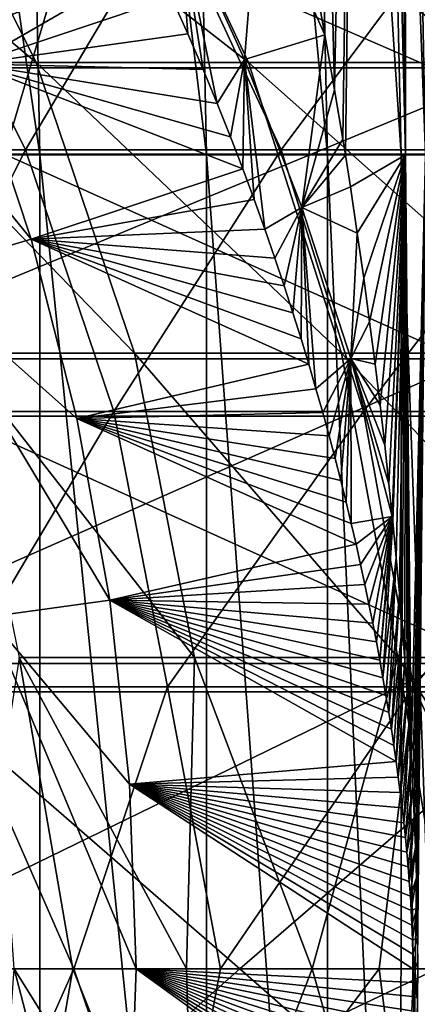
# Model space of a CAD drawing. Header units: metres. Extents: x -62 to 150, y -92 to 92.
# Tile 398 of 656: x 13.03 to 15.12, y -0.19 to 5. Entities that reach past the tile are written whole.
import ezdxf

# ---------------------------------------------------------------- set-up
doc = ezdxf.new("R2010")
doc.units = ezdxf.units.M
doc.layers.add('solid_500615', color=7, linetype='CONTINUOUS')

msp = doc.modelspace()

# ---------------------------------------------------------------- linework, layer by layer
at = {"layer": 'solid_500615'}
for points in [[(11.880332, 12.938643, 9.116099), (12.033709, 4.287668, 9.233789), (13.136009, 4.287668, 7.584079)], [(12.968584, 12.938643, 7.487415), (11.880332, 12.938643, 9.116099), (13.136009, 4.287668, 7.584079)], [(12.968584, 12.938643, 7.487415), (13.136009, 4.287668, 7.584079), (14.01355, 4.287668, 5.804603)], [(13.83494, 12.938643, 5.730619), (12.968584, 12.938643, 7.487415), (14.01355, 4.287668, 5.804603)], [(13.83494, 12.938643, 5.730619), (14.01355, 4.287668, 5.804603), (14.651315, 4.287668, 3.925808)], [(14.464576, 12.938643, 3.875771), (13.83494, 12.938643, 5.730619), (14.651315, 4.287668, 3.925808)], [(14.464576, 12.938643, 3.875771), (14.651315, 4.287668, 3.925808), (15.038392, 4.287668, 1.979842)], [(14.846719, 12.938643, 1.954608), (14.464576, 12.938643, 3.875771), (15.038392, 4.287668, 1.979842)], [(14.688319, 4.631004, -3.76906), (14.487747, 12.938644, -3.788235), (14.852561, 12.938643, -1.90971)], [(14.63765, 4.920255, -3.947544), (14.589291, 5.183068, -4.109996), (14.487747, 12.938644, -3.788235)], [(14.688319, 4.631004, -3.76906), (14.63765, 4.920255, -3.947544), (14.487747, 12.938644, -3.788235)], [(14.731597, 4.370893, -3.608975), (14.688319, 4.631004, -3.76906), (14.852561, 12.938643, -1.90971)], [(14.731597, 4.370893, -3.608975), (14.852561, 12.938643, -1.90971), (14.745149, 4.286691, -3.557235)], [(14.852561, 12.938643, -1.90971), (15.061988, 4.287669, -1.79151), (14.745149, 4.286691, -3.557235)], [(14.846719, 12.938643, 1.954608), (15.168158, 4.287668), (15.055482, 10.259061)], [(14.846719, 12.938643, 1.954608), (15.038392, 4.287668, 1.979842), (15.168158, 4.287668)], [(14.852561, 12.938643, -1.90971), (14.974831, 12.938643), (15.061988, 4.287669, -1.79151)], [(14.974831, 12.938643), (15.055482, 10.259061), (15.061988, 4.287669, -1.79151)], [(15.055482, 10.259061), (15.168158, 4.287668), (15.061988, 4.287669, -1.79151)], [(13.115839, 4.775686, -64.734222), (12.406697, 6.200599, -65.152649), (11.409653, 6.200599, -63.277267)], [(12.153124, 4.775686, -62.923412), (13.115839, 4.775686, -64.734222), (11.409653, 6.200599, -63.277267)], [(15.995699, 6.174748, -91.515671), (15.664742, 4.747501, -92.265182), (12.24921, 4.747501, -90.571953)], [(12.645366, 6.174748, -89.854759), (15.995699, 6.174748, -91.515671), (12.24921, 4.747501, -90.571953)], [(14.235427, 4.775686, -66.452469), (13.566208, 6.200599, -66.932159), (12.406697, 6.200599, -65.152649)], [(13.115839, 4.775686, -64.734222), (14.235427, 4.775686, -66.452469), (12.406697, 6.200599, -65.152649)], [(15.503055, 4.775686, -68.064598), (14.879038, 6.200599, -68.601784), (13.566208, 6.200599, -66.932159)], [(14.235427, 4.775686, -66.452469), (15.503055, 4.775686, -68.064598), (13.566208, 6.200599, -66.932159)], [(16.908724, 4.775686, -69.557899), (16.334831, 6.200599, -70.148331), (14.879038, 6.200599, -68.601784)], [(15.503055, 4.775686, -68.064598), (16.908724, 4.775686, -69.557899), (14.879038, 6.200599, -68.601784)], [(13.736684, 5.31856, -8.9882), (12.782509, 4.76763, -30.20178), (12.409822, 5.667376, -30.20178)], [(14.286956, 5.698684, -5.126142), (14.21312, 4.789878, -5.977051), (13.867729, 5.552191, -7.153478)], [(14.286956, 5.698684, -5.126142), (14.63765, 4.920255, -3.947544), (14.21312, 4.789878, -5.977051)], [(14.286956, 5.698684, -5.126142), (14.589291, 5.183068, -4.109996), (14.63765, 4.920255, -3.947544)], [(12.949038, 4.291622, -89.304993), (13.324521, 5.565835, -88.625229), (10.241186, 5.565835, -86.738708)], [(12.426047, 5.587581, -67.749428), (13.060149, 4.315569, -67.294907), (11.870449, 4.315569, -65.469055)], [(12.426047, 5.587581, -67.749428), (13.815888, 5.587581, -69.516991), (13.060149, 4.315569, -67.294907)], [(12.949038, 4.291622, -89.304993), (16.249393, 4.291622, -90.941132), (13.324521, 5.565835, -88.625229)], [(13.815888, 5.587581, -69.516991), (14.407161, 4.315569, -69.007996), (13.060149, 4.315569, -67.294907)], [(16.249393, 4.291622, -90.941132), (16.563082, 5.565835, -90.230728), (13.324521, 5.565835, -88.625229)], [(13.815888, 5.587581, -69.516991), (15.35708, 5.587581, -71.154259), (14.407161, 4.315569, -69.007996)], [(13.867729, 5.552191, -7.153478), (13.915174, 4.925795, -8.385103), (13.829006, 5.119101, -8.681828)], [(13.867729, 5.552191, -7.153478), (14.07018, 4.558284, -7.822547), (13.995497, 4.738719, -8.098627)], [(13.867729, 5.552191, -7.153478), (14.21312, 4.789878, -5.977051), (14.07018, 4.558284, -7.822547)], [(13.867729, 5.552191, -7.153478), (13.995497, 4.738719, -8.098627), (13.915174, 4.925795, -8.385103)], [(15.35708, 5.587581, -71.154259), (15.900857, 4.315569, -70.59481), (14.407161, 4.315569, -69.007996)], [(13.090059, 3.843588, -30.20178), (12.473087, 3.662042, -33), (11.825717, 5.398914, -33)], [(13.090059, 3.843588, -30.20178), (11.825717, 5.398914, -33), (12.782509, 4.76763, -30.20178)], [(13.736684, 5.31856, -8.9882), (13.829006, 5.119101, -8.681828), (12.782509, 4.76763, -30.20178)], [(13.829006, 5.119101, -8.681828), (13.915174, 4.925795, -8.385103), (12.782509, 4.76763, -30.20178)], [(13.915174, 4.925795, -8.385103), (13.995497, 4.738719, -8.098627), (12.782509, 4.76763, -30.20178)], [(14.21312, 4.789878, -5.977051), (14.63765, 4.920255, -3.947544), (14.515208, 4.011767, -4.792338)], [(14.515208, 4.011767, -4.792338), (14.63765, 4.920255, -3.947544), (14.688319, 4.631004, -3.76906)], [(13.633957, 3.243879, -64.428505), (13.115839, 4.775686, -64.734222), (12.153124, 4.775686, -62.923412)], [(12.696323, 3.243879, -62.664875), (13.633957, 3.243879, -64.428505), (12.153124, 4.775686, -62.923412)], [(14.724376, 3.243879, -66.10199), (14.235427, 4.775686, -66.452469), (13.115839, 4.775686, -64.734222)], [(13.633957, 3.243879, -64.428505), (14.724376, 3.243879, -66.10199), (13.115839, 4.775686, -64.734222)], [(14.21312, 4.789878, -5.977051), (14.139754, 4.383986, -7.556243), (14.07018, 4.558284, -7.822547)], [(14.21312, 4.789878, -5.977051), (14.204618, 4.215545, -7.299446), (14.139754, 4.383986, -7.556243)], [(14.21312, 4.789878, -5.977051), (14.264951, 4.053262, -7.05225), (14.204618, 4.215545, -7.299446)], [(14.21312, 4.789878, -5.977051), (14.321321, 3.89623, -6.813559), (14.264951, 4.053262, -7.05225)], [(14.21312, 4.789878, -5.977051), (14.515208, 4.011767, -4.792338), (14.321321, 3.89623, -6.813559)], [(15.958978, 3.243879, -67.672119), (15.503055, 4.775686, -68.064598), (14.235427, 4.775686, -66.452469)], [(14.724376, 3.243879, -66.10199), (15.958978, 3.243879, -67.672119), (14.235427, 4.775686, -66.452469)], [(15.664742, 4.747501, -92.265182), (15.423498, 3.21399, -92.811523), (11.960443, 3.21399, -91.094727)], [(12.24921, 4.747501, -90.571953), (15.664742, 4.747501, -92.265182), (11.960443, 3.21399, -91.094727)], [(14.204618, 4.215545, -7.299446), (13.090059, 3.843588, -30.20178), (12.782509, 4.76763, -30.20178)], [(14.139754, 4.383986, -7.556243), (14.204618, 4.215545, -7.299446), (12.782509, 4.76763, -30.20178)], [(14.07018, 4.558284, -7.822547), (14.139754, 4.383986, -7.556243), (12.782509, 4.76763, -30.20178)], [(13.995497, 4.738719, -8.098627), (14.07018, 4.558284, -7.822547), (12.782509, 4.76763, -30.20178)], [(14.515208, 4.011767, -4.792338), (14.688319, 4.631004, -3.76906), (14.731597, 4.370893, -3.608975)], [(14.515208, 4.011767, -4.792338), (14.731597, 4.370893, -3.608975), (14.745149, 4.286691, -3.557235)], [(11.870449, 4.315569, -65.469055), (13.060149, 4.315569, -67.294907), (12.362542, 2.937081, -65.178696)], [(13.060149, 4.315569, -67.294907), (13.524538, 2.937081, -66.962029), (12.362542, 2.937081, -65.178696)], [(13.060149, 4.315569, -67.294907), (14.407161, 4.315569, -69.007996), (13.524538, 2.937081, -66.962029)], [(14.407161, 4.315569, -69.007996), (14.840182, 2.937081, -68.635231), (13.524538, 2.937081, -66.962029)], [(14.407161, 4.315569, -69.007996), (15.900857, 4.315569, -70.59481), (14.840182, 2.937081, -68.635231)], [(15.900857, 4.315569, -70.59481), (16.299097, 2.937081, -70.185089), (14.840182, 2.937081, -68.635231)], [(12.033709, 4.287668, 9.233789), (12.033015, -4.365465, 9.233257), (13.135254, -4.365465, 7.583642)], [(13.136009, 4.287668, 7.584079), (12.033709, 4.287668, 9.233789), (13.135254, -4.365465, 7.583642)], [(12.674661, 2.911524, -89.801727), (16.020172, 2.911524, -91.460251), (12.949038, 4.291622, -89.304993)], [(16.020172, 2.911524, -91.460251), (16.249393, 4.291622, -90.941132), (12.949038, 4.291622, -89.304993)], [(13.136009, 4.287668, 7.584079), (13.135254, -4.365465, 7.583642), (14.012744, -4.365465, 5.804268)], [(14.01355, 4.287668, 5.804603), (13.136009, 4.287668, 7.584079), (14.012744, -4.365465, 5.804268)], [(14.01355, 4.287668, 5.804603), (14.012744, -4.365465, 5.804268), (14.650472, -4.365465, 3.925582)], [(14.651315, 4.287668, 3.925808), (14.01355, 4.287668, 5.804603), (14.650472, -4.365465, 3.925582)], [(14.515208, 4.011767, -4.792338), (14.745149, 4.286691, -3.557235), (14.771437, 4.119215, -3.454473)], [(14.651315, 4.287668, 3.925808), (14.650472, -4.365465, 3.925582), (15.037526, -4.365465, 1.979728)], [(15.038392, 4.287668, 1.979842), (14.651315, 4.287668, 3.925808), (15.037526, -4.365465, 1.979728)], [(14.771437, 4.119215, -3.454473), (14.745149, 4.286691, -3.557235), (15.061988, 4.287669, -1.79151)], [(14.808064, 3.8758, -3.305535), (14.771437, 4.119215, -3.454473), (15.061988, 4.287669, -1.79151)], [(14.841887, 3.63918, -3.161278), (14.808064, 3.8758, -3.305535), (15.061988, 4.287669, -1.79151)], [(14.873049, 3.409436, -3.021832), (14.841887, 3.63918, -3.161278), (15.061988, 4.287669, -1.79151)], [(14.901755, 3.186144, -2.886988), (14.873049, 3.409436, -3.021832), (15.061988, 4.287669, -1.79151)], [(14.928135, 2.969347, -2.756872), (14.901755, 3.186144, -2.886988), (15.061988, 4.287669, -1.79151)], [(14.952327, 2.759008, -2.631525), (14.928135, 2.969347, -2.756872), (15.061988, 4.287669, -1.79151)], [(14.974463, 2.554978, -2.511011), (14.952327, 2.759008, -2.631525), (15.061988, 4.287669, -1.79151)], [(14.992051, 2.383558, -2.410696), (14.974463, 2.554978, -2.511011), (15.061988, 4.287669, -1.79151)], [(14.994673, 2.357202, -2.39536), (14.992051, 2.383558, -2.410696), (15.061988, 4.287669, -1.79151)], [(15.013072, 2.165451, -2.284686), (14.994673, 2.357202, -2.39536), (15.061988, 4.287669, -1.79151)], [(15.029778, 1.979739, -2.179044), (15.013072, 2.165451, -2.284686), (15.061988, 4.287669, -1.79151)], [(15.044906, 1.799423, -2.078488), (15.029778, 1.979739, -2.179044), (15.061988, 4.287669, -1.79151)], [(15.038392, 4.287668, 1.979842), (15.037526, -4.365465, 1.979728), (15.167284, -4.365465)], [(15.038392, 4.287668, 1.979842), (15.167284, -4.365465), (15.192, 0)], [(15.038392, 4.287668, 1.979842), (15.192, 0), (15.168158, 4.287668)], [(15.058566, 1.624468, -1.983047), (15.044906, 1.799423, -2.078488), (15.061988, 4.287669, -1.79151)], [(15.168158, 4.287668), (15.192, 0), (15.058183, -4.365467, -1.815945)], [(15.125635, -0.152744, -1.41814), (15.168158, 4.287668), (15.058183, -4.365467, -1.815945)], [(15.070868, 1.453754, -1.892759), (15.058566, 1.624468, -1.983047), (15.061988, 4.287669, -1.79151)], [(15.09175, 1.123009, -1.728074), (15.061988, 4.287669, -1.79151), (15.168158, 4.287668)], [(15.081909, 1.287179, -1.807649), (15.070868, 1.453754, -1.892759), (15.061988, 4.287669, -1.79151)], [(15.09175, 1.123009, -1.728074), (15.081909, 1.287179, -1.807649), (15.061988, 4.287669, -1.79151)], [(15.100464, 0.961114, -1.654223), (15.09175, 1.123009, -1.728074), (15.168158, 4.287668)], [(15.108011, 0.800022, -1.587342), (15.100464, 0.961114, -1.654223), (15.168158, 4.287668)], [(15.114419, 0.639758, -1.528098), (15.108011, 0.800022, -1.587342), (15.168158, 4.287668)], [(15.119532, 0.479833, -1.479039), (15.114419, 0.639758, -1.528098), (15.168158, 4.287668)], [(15.123341, 0.32013, -1.441321), (15.119532, 0.479833, -1.479039), (15.168158, 4.287668)], [(15.125579, 0.160144, -1.418699), (15.123341, 0.32013, -1.441321), (15.168158, 4.287668)], [(14.204618, 4.215545, -7.299446), (14.264951, 4.053262, -7.05225), (13.090059, 3.843588, -30.20178)], [(14.515208, 4.011767, -4.792338), (14.771437, 4.119215, -3.454473), (14.808064, 3.8758, -3.305535)], [(14.264951, 4.053262, -7.05225), (14.321321, 3.89623, -6.813559), (13.090059, 3.843588, -30.20178)], [(14.515208, 4.011767, -4.792338), (14.373895, 3.744637, -6.583498), (14.321321, 3.89623, -6.813559)], [(14.515208, 4.011767, -4.792338), (14.422976, 3.598198, -6.361588), (14.373895, 3.744637, -6.583498)], [(14.515208, 4.011767, -4.792338), (14.468987, 3.456169, -6.146873), (14.422976, 3.598198, -6.361588)], [(14.515208, 4.011767, -4.792338), (14.511973, 3.318952, -5.939741), (14.468987, 3.456169, -6.146873)], [(14.515208, 4.011767, -4.792338), (14.55232, 3.185765, -5.739133), (14.511973, 3.318952, -5.939741)], [(14.515208, 4.011767, -4.792338), (14.590229, 3.056381, -5.54471), (14.55232, 3.185765, -5.739133)], [(14.515208, 4.011767, -4.792338), (14.77457, 3.21464, -3.602443), (14.590229, 3.056381, -5.54471)], [(14.515208, 4.011767, -4.792338), (14.808064, 3.8758, -3.305535), (14.77457, 3.21464, -3.602443)], [(14.321321, 3.89623, -6.813559), (14.373895, 3.744637, -6.583498), (13.090059, 3.843588, -30.20178)], [(13.330906, 2.899961, -30.20178), (12.473087, 3.662042, -33), (13.090059, 3.843588, -30.20178)], [(14.55232, 3.185765, -5.739133), (13.330906, 2.899961, -30.20178), (13.090059, 3.843588, -30.20178)], [(14.511973, 3.318952, -5.939741), (14.55232, 3.185765, -5.739133), (13.090059, 3.843588, -30.20178)], [(14.468987, 3.456169, -6.146873), (14.511973, 3.318952, -5.939741), (13.090059, 3.843588, -30.20178)], [(14.422976, 3.598198, -6.361588), (14.468987, 3.456169, -6.146873), (13.090059, 3.843588, -30.20178)], [(14.373895, 3.744637, -6.583498), (14.422976, 3.598198, -6.361588), (13.090059, 3.843588, -30.20178)], [(14.77457, 3.21464, -3.602443), (14.808064, 3.8758, -3.305535), (14.841887, 3.63918, -3.161278)], [(13.503821, 1.941556, -30.20178), (12.866927, 1.854156, -33), (12.473087, 3.662042, -33)], [(13.503821, 1.941556, -30.20178), (12.473087, 3.662042, -33), (13.330906, 2.899961, -30.20178)], [(14.77457, 3.21464, -3.602443), (14.841887, 3.63918, -3.161278), (14.873049, 3.409436, -3.021832)], [(14.77457, 3.21464, -3.602443), (14.873049, 3.409436, -3.021832), (14.901755, 3.186144, -2.886988)], [(13.949453, 1.639465, -64.242348), (13.633957, 3.243879, -64.428505), (12.696323, 3.243879, -62.664875)], [(13.027093, 1.639465, -62.507446), (13.949453, 1.639465, -64.242348), (12.696323, 3.243879, -62.664875)], [(15.022111, 1.639465, -65.888573), (14.724376, 3.243879, -66.10199), (13.633957, 3.243879, -64.428505)], [(13.949453, 1.639465, -64.242348), (15.022111, 1.639465, -65.888573), (13.633957, 3.243879, -64.428505)], [(16.236603, 1.639465, -67.433128), (15.958978, 3.243879, -67.672119), (14.724376, 3.243879, -66.10199)], [(15.022111, 1.639465, -65.888573), (16.236603, 1.639465, -67.433128), (14.724376, 3.243879, -66.10199)], [(15.423498, 3.21399, -92.811523), (15.277369, 1.608541, -93.142456), (11.785528, 1.608541, -91.411392)], [(11.960443, 3.21399, -91.094727), (15.423498, 3.21399, -92.811523), (11.785528, 1.608541, -91.411392)], [(14.55232, 3.185765, -5.739133), (14.590229, 3.056381, -5.54471), (13.330906, 2.899961, -30.20178)], [(14.77457, 3.21464, -3.602443), (14.625805, 2.93086, -5.356464), (14.590229, 3.056381, -5.54471)], [(14.77457, 3.21464, -3.602443), (14.659396, 2.808313, -5.173205), (14.625805, 2.93086, -5.356464)], [(14.77457, 3.21464, -3.602443), (14.691033, 2.68898, -4.99518), (14.659396, 2.808313, -5.173205)], [(14.77457, 3.21464, -3.602443), (14.720912, 2.572434, -4.821816), (14.691033, 2.68898, -4.99518)], [(14.77457, 3.21464, -3.602443), (14.749233, 2.458147, -4.652397), (14.720912, 2.572434, -4.821816)], [(14.77457, 3.21464, -3.602443), (14.776006, 2.346359, -4.487191), (14.749233, 2.458147, -4.652397)], [(14.77457, 3.21464, -3.602443), (14.992051, 2.383558, -2.410696), (14.776006, 2.346359, -4.487191)], [(14.77457, 3.21464, -3.602443), (14.901755, 3.186144, -2.886988), (14.928135, 2.969347, -2.756872)], [(14.77457, 3.21464, -3.602443), (14.928135, 2.969347, -2.756872), (14.952327, 2.759008, -2.631525)], [(14.77457, 3.21464, -3.602443), (14.952327, 2.759008, -2.631525), (14.974463, 2.554978, -2.511011)], [(14.77457, 3.21464, -3.602443), (14.974463, 2.554978, -2.511011), (14.992051, 2.383558, -2.410696)], [(14.590229, 3.056381, -5.54471), (14.625805, 2.93086, -5.356464), (13.330906, 2.899961, -30.20178)], [(12.362542, 2.937081, -65.178696), (13.524538, 2.937081, -66.962029), (12.662657, 1.486127, -65.001617)], [(12.508159, 1.459592, -90.103157), (15.881073, 1.459592, -91.775261), (12.674661, 2.911524, -89.801727)], [(13.524538, 2.937081, -66.962029), (13.807757, 1.486127, -66.759018), (12.662657, 1.486127, -65.001617)], [(15.881073, 1.459592, -91.775261), (16.020172, 2.911524, -91.460251), (12.674661, 2.911524, -89.801727)], [(14.625805, 2.93086, -5.356464), (14.659396, 2.808313, -5.173205), (13.330906, 2.899961, -30.20178)], [(13.524538, 2.937081, -66.962029), (14.840182, 2.937081, -68.635231), (13.807757, 1.486127, -66.759018)], [(14.840182, 2.937081, -68.635231), (15.104272, 1.486127, -68.40789), (13.807757, 1.486127, -66.759018)], [(14.840182, 2.937081, -68.635231), (16.299097, 2.937081, -70.185089), (15.104272, 1.486127, -68.40789)], [(16.299097, 2.937081, -70.185089), (16.541973, 1.486127, -69.935219), (15.104272, 1.486127, -68.40789)], [(14.801342, 2.236828, -4.325994), (13.503821, 1.941556, -30.20178), (13.330906, 2.899961, -30.20178)], [(14.776006, 2.346359, -4.487191), (14.801342, 2.236828, -4.325994), (13.330906, 2.899961, -30.20178)], [(14.749233, 2.458147, -4.652397), (14.776006, 2.346359, -4.487191), (13.330906, 2.899961, -30.20178)], [(14.720912, 2.572434, -4.821816), (14.749233, 2.458147, -4.652397), (13.330906, 2.899961, -30.20178)], [(14.691033, 2.68898, -4.99518), (14.720912, 2.572434, -4.821816), (13.330906, 2.899961, -30.20178)], [(14.659396, 2.808313, -5.173205), (14.691033, 2.68898, -4.99518), (13.330906, 2.899961, -30.20178)], [(14.992051, 2.383558, -2.410696), (14.801342, 2.236828, -4.325994), (14.776006, 2.346359, -4.487191)], [(14.992051, 2.383558, -2.410696), (14.825308, 2.129525, -4.168714), (14.801342, 2.236828, -4.325994)], [(14.992051, 2.383558, -2.410696), (14.847947, 2.024488, -4.01545), (14.825308, 2.129525, -4.168714)], [(14.992051, 2.383558, -2.410696), (14.869319, 1.921655, -3.866259), (14.847947, 2.024488, -4.01545)], [(14.992051, 2.383558, -2.410696), (14.889468, 1.821082, -3.721117), (14.869319, 1.921655, -3.866259)], [(14.992051, 2.383558, -2.410696), (14.908452, 1.722686, -3.580093), (14.889468, 1.821082, -3.721117)], [(14.992051, 2.383558, -2.410696), (14.926317, 1.626447, -3.443209), (14.908452, 1.722686, -3.580093)], [(14.994673, 2.357202, -2.39536), (14.926317, 1.626447, -3.443209), (14.992051, 2.383558, -2.410696)], [(14.994673, 2.357202, -2.39536), (14.94311, 1.532385, -3.310469), (14.926317, 1.626447, -3.443209)], [(15.013072, 2.165451, -2.284686), (14.94311, 1.532385, -3.310469), (14.994673, 2.357202, -2.39536)], [(14.801342, 2.236828, -4.325994), (14.825308, 2.129525, -4.168714), (13.503821, 1.941556, -30.20178)], [(14.825308, 2.129525, -4.168714), (14.847947, 2.024488, -4.01545), (13.503821, 1.941556, -30.20178)], [(15.013072, 2.165451, -2.284686), (14.958876, 1.440377, -3.182002), (14.94311, 1.532385, -3.310469)], [(15.013072, 2.165451, -2.284686), (14.973651, 1.35051, -3.057794), (14.958876, 1.440377, -3.182002)], [(15.029778, 1.979739, -2.179044), (14.973651, 1.35051, -3.057794), (15.013072, 2.165451, -2.284686)], [(14.847947, 2.024488, -4.01545), (14.869319, 1.921655, -3.866259), (13.503821, 1.941556, -30.20178)], [(15.029778, 1.979739, -2.179044), (14.987488, 1.262618, -2.937881), (14.973651, 1.35051, -3.057794)], [(15.044906, 1.799423, -2.078488), (14.987488, 1.262618, -2.937881), (15.029778, 1.979739, -2.179044)], [(13.607924, 0.973258, -30.20178), (12.866927, 1.854156, -33), (13.503821, 1.941556, -30.20178)], [(15.012513, 1.092427, -2.711075), (13.607924, 0.973258, -30.20178), (13.503821, 1.941556, -30.20178)], [(15.000433, 1.17656, -2.822316), (15.012513, 1.092427, -2.711075), (13.503821, 1.941556, -30.20178)], [(14.987488, 1.262618, -2.937881), (15.000433, 1.17656, -2.822316), (13.503821, 1.941556, -30.20178)], [(14.973651, 1.35051, -3.057794), (14.987488, 1.262618, -2.937881), (13.503821, 1.941556, -30.20178)], [(14.958876, 1.440377, -3.182002), (14.973651, 1.35051, -3.057794), (13.503821, 1.941556, -30.20178)], [(14.94311, 1.532385, -3.310469), (14.958876, 1.440377, -3.182002), (13.503821, 1.941556, -30.20178)], [(14.926317, 1.626447, -3.443209), (14.94311, 1.532385, -3.310469), (13.503821, 1.941556, -30.20178)], [(14.908452, 1.722686, -3.580093), (14.926317, 1.626447, -3.443209), (13.503821, 1.941556, -30.20178)], [(14.889468, 1.821082, -3.721117), (14.908452, 1.722686, -3.580093), (13.503821, 1.941556, -30.20178)], [(14.869319, 1.921655, -3.866259), (14.889468, 1.821082, -3.721117), (13.503821, 1.941556, -30.20178)], [(13.642684, 0, -30.20178), (13, 0, -33), (12.866927, 1.854156, -33)], [(13.607924, 0.973258, -30.20178), (13.642684, 0, -30.20178), (12.866927, 1.854156, -33)], [(15.044906, 1.799423, -2.078488), (15.000433, 1.17656, -2.822316), (14.987488, 1.262618, -2.937881)], [(15.044906, 1.799423, -2.078488), (15.012513, 1.092427, -2.711075), (15.000433, 1.17656, -2.822316)], [(15.058566, 1.624468, -1.983047), (15.012513, 1.092427, -2.711075), (15.044906, 1.799423, -2.078488)], [(11.785528, 1.608541, -91.411392), (15.277369, 1.608541, -93.142456), (11.973199, 0, -91.649132)], [(15.277369, 1.608541, -93.142456), (15.229606, 0, -93.250626), (11.973199, 0, -91.649132)], [(13.027093, 1.639465, -62.507446), (12.776007, 0, -61.653107), (13.309155, 0, -62.80611)], [(13.027093, 1.639465, -62.507446), (13.309155, 0, -62.80611), (13.907964, 0, -63.926422)], [(13.027093, 1.639465, -62.507446), (13.907964, 0, -63.926422), (13.949453, 1.639465, -64.242348)], [(13.949453, 1.639465, -64.242348), (13.907964, 0, -63.926422), (14.570435, 0, -65.0103)], [(13.949453, 1.639465, -64.242348), (14.570435, 0, -65.0103), (15.022111, 1.639465, -65.888573)], [(15.022111, 1.639465, -65.888573), (14.570435, 0, -65.0103), (15.294359, 0, -66.054138)], [(15.058566, 1.624468, -1.983047), (15.023787, 1.009789, -2.60425), (15.012513, 1.092427, -2.711075)], [(15.022111, 1.639465, -65.888573), (15.294359, 0, -66.054138), (16.077324, 0, -67.054459)], [(15.022111, 1.639465, -65.888573), (16.077324, 0, -67.054459), (16.236603, 1.639465, -67.433128)], [(15.070868, 1.453754, -1.892759), (15.023787, 1.009789, -2.60425), (15.058566, 1.624468, -1.983047)], [(11.001048, 0, -89.361687), (14.188618, 0, -91.108742), (12.508159, 1.459592, -90.103157)], [(14.188618, 0, -91.108742), (15.881073, 1.459592, -91.775261), (12.508159, 1.459592, -90.103157)], [(12.662657, 1.486127, -65.001617), (13.313681, 0, -65.829185), (12.606042, 0, -64.671402)], [(12.662657, 1.486127, -65.001617), (13.807757, 1.486127, -66.759018), (13.313681, 0, -65.829185)], [(13.807757, 1.486127, -66.759018), (14.086964, 0, -66.944199), (13.313681, 0, -65.829185)], [(13.807757, 1.486127, -66.759018), (15.104272, 1.486127, -68.40789), (14.086964, 0, -66.944199)], [(15.104272, 1.486127, -68.40789), (14.923313, 0, -68.012718), (14.086964, 0, -66.944199)], [(14.188618, 0, -91.108742), (17.513813, 0, -92.577026), (15.881073, 1.459592, -91.775261)], [(15.104272, 1.486127, -68.40789), (15.81994, 0, -69.031181), (14.923313, 0, -68.012718)], [(15.070868, 1.453754, -1.892759), (15.034284, 0.928688, -2.501766), (15.023787, 1.009789, -2.60425)], [(15.081909, 1.287179, -1.807649), (15.034284, 0.928688, -2.501766), (15.070868, 1.453754, -1.892759)], [(15.104272, 1.486127, -68.40789), (16.541973, 1.486127, -69.935219), (15.81994, 0, -69.031181)], [(15.081909, 1.287179, -1.807649), (15.04403, 0.848937, -2.403777), (15.034284, 0.928688, -2.501766)], [(15.081909, 1.287179, -1.807649), (15.053065, 0.76997, -2.31054), (15.04403, 0.848937, -2.403777)], [(15.09175, 1.123009, -1.728074), (15.053065, 0.76997, -2.31054), (15.081909, 1.287179, -1.807649)], [(15.012513, 1.092427, -2.711075), (15.023787, 1.009789, -2.60425), (13.607924, 0.973258, -30.20178)], [(15.09175, 1.123009, -1.728074), (15.061409, 0.691991, -2.221733), (15.053065, 0.76997, -2.31054)], [(15.100464, 0.961114, -1.654223), (15.061409, 0.691991, -2.221733), (15.09175, 1.123009, -1.728074)], [(15.023787, 1.009789, -2.60425), (15.034284, 0.928688, -2.501766), (13.607924, 0.973258, -30.20178)], [(13.607924, 0.973258, -30.20178), (15.100552, 0, -1.768205), (13.642684, 0, -30.20178)], [(15.099949, 0.076847, -1.776136), (15.100552, 0, -1.768205), (13.607924, 0.973258, -30.20178)], [(15.098349, 0.15365, -1.795907), (15.099949, 0.076847, -1.776136), (13.607924, 0.973258, -30.20178)], [(15.095741, 0.230383, -1.827729), (15.098349, 0.15365, -1.795907), (13.607924, 0.973258, -30.20178)], [(15.092086, 0.306982, -1.872427), (15.095741, 0.230383, -1.827729), (13.607924, 0.973258, -30.20178)], [(15.087531, 0.383629, -1.927042), (15.092086, 0.306982, -1.872427), (13.607924, 0.973258, -30.20178)], [(15.082168, 0.460417, -1.989711), (15.087531, 0.383629, -1.927042), (13.607924, 0.973258, -30.20178)], [(15.07596, 0.537305, -2.061135), (15.082168, 0.460417, -1.989711), (13.607924, 0.973258, -30.20178)], [(15.069038, 0.614545, -2.138511), (15.07596, 0.537305, -2.061135), (13.607924, 0.973258, -30.20178)], [(15.061409, 0.691991, -2.221733), (15.069038, 0.614545, -2.138511), (13.607924, 0.973258, -30.20178)], [(15.053065, 0.76997, -2.31054), (15.061409, 0.691991, -2.221733), (13.607924, 0.973258, -30.20178)], [(15.04403, 0.848937, -2.403777), (15.053065, 0.76997, -2.31054), (13.607924, 0.973258, -30.20178)], [(15.034284, 0.928688, -2.501766), (15.04403, 0.848937, -2.403777), (13.607924, 0.973258, -30.20178)], [(15.100464, 0.961114, -1.654223), (15.069038, 0.614545, -2.138511), (15.061409, 0.691991, -2.221733)], [(15.108011, 0.800022, -1.587342), (15.069038, 0.614545, -2.138511), (15.100464, 0.961114, -1.654223)], [(15.108011, 0.800022, -1.587342), (15.07596, 0.537305, -2.061135), (15.069038, 0.614545, -2.138511)], [(15.108011, 0.800022, -1.587342), (15.082168, 0.460417, -1.989711), (15.07596, 0.537305, -2.061135)], [(15.114419, 0.639758, -1.528098), (15.082168, 0.460417, -1.989711), (15.108011, 0.800022, -1.587342)], [(15.114419, 0.639758, -1.528098), (15.087531, 0.383629, -1.927042), (15.082168, 0.460417, -1.989711)], [(15.119532, 0.479833, -1.479039), (15.087531, 0.383629, -1.927042), (15.114419, 0.639758, -1.528098)], [(15.119532, 0.479833, -1.479039), (15.092086, 0.306982, -1.872427), (15.087531, 0.383629, -1.927042)], [(15.123341, 0.32013, -1.441321), (15.092086, 0.306982, -1.872427), (15.119532, 0.479833, -1.479039)], [(15.123341, 0.32013, -1.441321), (15.095741, 0.230383, -1.827729), (15.092086, 0.306982, -1.872427)], [(15.123341, 0.32013, -1.441321), (15.098349, 0.15365, -1.795907), (15.095741, 0.230383, -1.827729)], [(15.125579, 0.160144, -1.418699), (15.098349, 0.15365, -1.795907), (15.123341, 0.32013, -1.441321)], [(15.125579, 0.160144, -1.418699), (15.099949, 0.076847, -1.776136), (15.098349, 0.15365, -1.795907)], [(15.126403, 0, -1.410248), (15.099949, 0.076847, -1.776136), (15.125579, 0.160144, -1.418699)], [(15.111612, -0.000035, -1.589075), (15.100552, 0, -1.768205), (15.099949, 0.076847, -1.776136)], [(15.111612, -0.000035, -1.589075), (15.099949, 0.076847, -1.776136), (15.126403, 0, -1.410248)], [(15.229606, 0, -93.250626), (15.279234, -1.639465, -93.138237), (11.78776, -1.639465, -91.407356)], [(11.973199, 0, -91.649132), (15.229606, 0, -93.250626), (11.78776, -1.639465, -91.407356)], [(12.666244, -1.459592, -64.999504), (12.606042, 0, -64.671402), (13.313681, 0, -65.829185)], [(12.666244, -1.459592, -64.999504), (13.313681, 0, -65.829185), (13.811142, -1.459592, -66.756592)], [(13.503821, -1.941556, -30.20178), (12.866927, -1.854156, -33), (13, 0, -33)], [(13.607924, -0.973258, -30.20178), (13, 0, -33), (13.642684, 0, -30.20178)], [(13.503821, -1.941556, -30.20178), (13, 0, -33), (13.607924, -0.973258, -30.20178)], [(13.811142, -1.459592, -66.756592), (13.313681, 0, -65.829185), (14.086964, 0, -66.944199)], [(13.607924, -0.973258, -30.20178), (13.642684, 0, -30.20178), (15.025236, -0.998899, -2.59023)], [(13.642684, 0, -30.20178), (15.035538, -0.918632, -2.489384), (15.025236, -0.998899, -2.59023)], [(13.642684, 0, -30.20178), (15.045143, -0.839446, -2.392461), (15.035538, -0.918632, -2.489384)], [(13.642684, 0, -30.20178), (15.054064, -0.76099, -2.29997), (15.045143, -0.839446, -2.392461)], [(13.642684, 0, -30.20178), (15.062325, -0.682873, -2.21201), (15.054064, -0.76099, -2.29997)], [(13.642684, 0, -30.20178), (15.069915, -0.605229, -2.128775), (15.062325, -0.682873, -2.21201)], [(13.642684, 0, -30.20178), (15.076756, -0.527846, -2.052122), (15.069915, -0.605229, -2.128775)], [(13.642684, 0, -30.20178), (15.08289, -0.450729, -1.981349), (15.076756, -0.527846, -2.052122)], [(13.642684, 0, -30.20178), (15.088187, -0.373911, -1.918993), (15.08289, -0.450729, -1.981349)], [(13.642684, 0, -30.20178), (15.09259, -0.297169, -1.866422), (15.088187, -0.373911, -1.918993)], [(13.642684, 0, -30.20178), (15.096097, -0.220837, -1.823568), (15.09259, -0.297169, -1.866422)], [(13.642684, 0, -30.20178), (15.098572, -0.145915, -1.793067), (15.096097, -0.220837, -1.823568)], [(13.642684, 0, -30.20178), (15.100044, -0.072334, -1.774708), (15.098572, -0.145915, -1.793067)], [(13.642684, 0, -30.20178), (15.100552, 0, -1.768205), (15.100044, -0.072334, -1.774708)], [(13.811142, -1.459592, -66.756592), (14.086964, 0, -66.944199), (14.923313, 0, -68.012718)], [(15.107429, -1.459592, -68.405174), (14.923313, 0, -68.012718), (15.81994, 0, -69.031181)], [(15.125635, -0.152744, -1.41814), (15.100044, -0.072334, -1.774708), (15.100552, 0, -1.768205)], [(15.111612, -0.000035, -1.589075), (15.125635, -0.152744, -1.41814), (15.100552, 0, -1.768205)], [(15.107429, -1.459592, -68.405174), (15.81994, 0, -69.031181), (16.544876, -1.459592, -69.932228)], [(12.510173, -1.486127, -90.09951), (14.188618, 0, -91.108742), (11.001048, 0, -89.361687)], [(12.266632, -1.608541, -60.695938), (13.03126, -1.608541, -62.505463), (12.776007, 0, -61.653107)], [(12.510173, -1.486127, -90.09951), (15.882755, -1.486127, -91.771454), (14.188618, 0, -91.108742)], [(13.03126, -1.608541, -62.505463), (13.309155, 0, -62.80611), (12.776007, 0, -61.653107)], [(13.03126, -1.608541, -62.505463), (13.953429, -1.608541, -64.240005), (13.309155, 0, -62.80611)], [(13.953429, -1.608541, -64.240005), (13.907964, 0, -63.926422), (13.309155, 0, -62.80611)], [(13.811142, -1.459592, -66.756592), (14.923313, 0, -68.012718), (15.107429, -1.459592, -68.405174)], [(13.953429, -1.608541, -64.240005), (14.570435, 0, -65.0103), (13.907964, 0, -63.926422)], [(13.953429, -1.608541, -64.240005), (15.025863, -1.608541, -65.88588), (14.570435, 0, -65.0103)], [(15.882755, -1.486127, -91.771454), (17.513813, 0, -92.577026), (14.188618, 0, -91.108742)], [(15.025863, -1.608541, -65.88588), (15.294359, 0, -66.054138), (14.570435, 0, -65.0103)], [(15.025863, -1.608541, -65.88588), (16.240101, -1.608541, -67.430115), (15.294359, 0, -66.054138)], [(15.192, 0), (15.167284, -4.365465), (15.058183, -4.365467, -1.815945)], [(15.111612, -0.000035, -1.589075), (15.126403, 0, -1.410248), (15.125635, -0.152744, -1.41814)], [(15.125635, -0.152744, -1.41814), (15.098572, -0.145915, -1.793067), (15.100044, -0.072334, -1.774708)], [(15.123472, -0.309281, -1.440026), (15.125635, -0.152744, -1.41814), (15.058183, -4.365467, -1.815945)], [(15.123472, -0.309281, -1.440026), (15.096097, -0.220837, -1.823568), (15.098572, -0.145915, -1.793067)], [(15.123472, -0.309281, -1.440026), (15.098572, -0.145915, -1.793067), (15.125635, -0.152744, -1.41814)]]:
    msp.add_3dface(points, dxfattribs=at)

doc.saveas('drawing.dxf')
